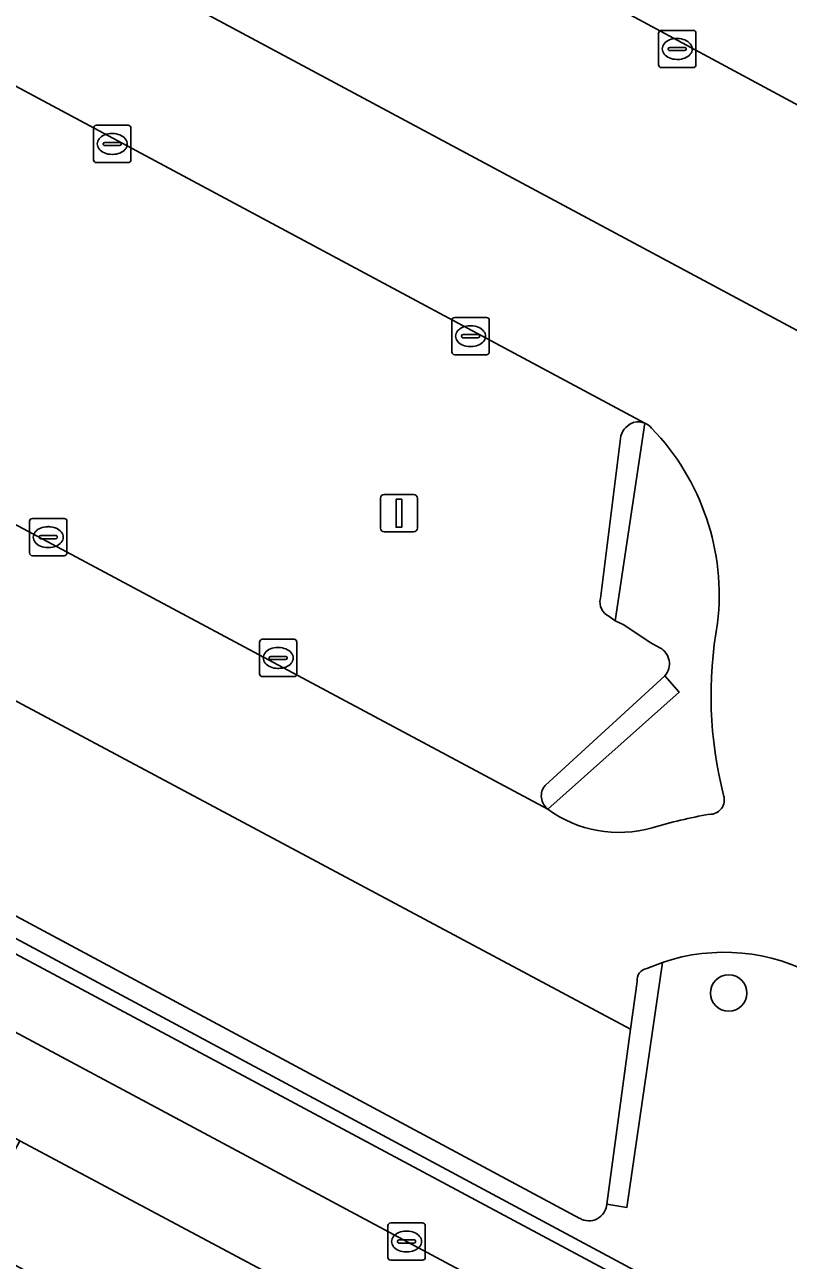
# Model space of a CAD drawing. Extents: x 159489 to 160304, y 383825 to 384531.
# Drawn here: x 160012.92 to 160033.4, y 383896.49 to 383929.62 of the extents above; entities that cross this region are included whole.
import ezdxf

# ---------------------------------------------------------------- set-up
doc = ezdxf.new("R2010")
doc.units = 0
for name, color, linetype in [('IMGEO_Berm_groen', 7, 'Continuous'), ('IMGEO_Boom', 7, 'Continuous'), ('IMGEO_Fietspad_gesloten', 7, 'Continuous'), ('IMGEO_Groenvoorziening', 7, 'Continuous'), ('IMGEO_Haag', 7, 'Continuous'), ('IMGEO_Kolk', 7, 'Continuous'), ('IMGEO_Lichtmast', 7, 'Continuous'), ('IMGEO_Parkeervlak_open', 7, 'Continuous'), ('IMGEO_Rijbaan_lokaal_open', 7, 'Continuous'), ('IMGEO_Voetpad_open', 7, 'Continuous')]:
    doc.layers.add(name, color=color, linetype=linetype)

msp = doc.modelspace()

# ---------------------------------------------------------------- linework, layer by layer
at = {"layer": 'IMGEO_Berm_groen'}
msp.add_lwpolyline([(160012.786, 383899.69), (160011.376, 383897.042), (160021.012, 383891.859), (160022.42, 383894.556)], close=True, dxfattribs=at)
at = {"layer": 'IMGEO_Boom'}
msp.add_circle((160031.802, 383903.653), 0.489, dxfattribs=at)
at = {"layer": 'IMGEO_Fietspad_gesloten'}
for points in [[(160107.086, 383852.085), (159924.27, 383949.901)], [(159991.614, 383911.044), (160001.304, 383905.848), (160002.256, 383905.326), (160011.844, 383900.228), (160012.786, 383899.69), (160022.42, 383894.556), (160023.411, 383894.04), (160032.997, 383888.885), (160033.965, 383888.389), (160043.579, 383883.217), (160044.542, 383882.709), (160054.221, 383877.527), (160055.166, 383877.017), (160064.805, 383871.873), (160065.727, 383871.387), (160076.361, 383865.601), (160102.081, 383851.81)]]:
    msp.add_lwpolyline(points, dxfattribs=at)
at = {"layer": 'IMGEO_Groenvoorziening'}
for points in [[(160027.805, 383897.611), (159998.177, 383913.488), (159979.471, 383923.487), (159977.014, 383924.799), (159976.78, 383924.361), (160033.337, 383894.042), (160037.691, 383902.196)], [(160029.551, 383918.934), (160028.758, 383913.637), (160028.992, 383913.523), (160029.691, 383913.056), (160029.956, 383912.914)], [(160030.092, 383912.161), (160030.476, 383911.724), (160026.953, 383908.584)], [(160030.021, 383904.474), (160029.073, 383897.904), (160028.531, 383897.987)]]:
    msp.add_lwpolyline(points, dxfattribs=at)
msp.add_lwpolyline([(159976.78, 383924.361), (159976.588, 383924.003), (160033.172, 383893.732), (160033.337, 383894.042)], close=True, dxfattribs=at)
for centre, radius, start, end in [((160029.361, 383918.475), 0.497, 41.3201, 67.4861), ((160025.09, 383914.318), 6.456, 353.3648, 44.0038), ((160042.076, 383911.632), 10.749, 169.6004, 194.4187), ((160029.717, 383912.482), 0.494, 319.4456, 61.0302), ((160031.291, 383908.837), 0.392, 268.8991, 17.433), ((160028.855, 383911.165), 3.206, 233.6097, 286.131), ((160033.459, 383895.694), 12.936, 99.6841, 106.6806), ((160031.676, 383899.568), 5.178, 60.8106, 108.6375), ((160028.05, 383898.028), 0.483, 239.5767, 355.1831)]:
    msp.add_arc(centre, radius, start, end, dxfattribs=at)
at = {"layer": 'IMGEO_Haag'}
msp.add_lwpolyline([(159976.78, 383924.361), (159976.588, 383924.003), (160033.172, 383893.732), (160033.337, 383894.042)], close=True, dxfattribs=at)
at = {"layer": 'IMGEO_Kolk'}
for p, q in [((160029.995, 383929.47), (160030.847, 383929.47)), ((160029.92, 383928.544), (160029.92, 383929.396)), ((160030.408, 383929.25), (160030.433, 383929.25)), ((160030.921, 383929.396), (160030.921, 383928.544)), ((160030.179, 383928.964), (160030.179, 383928.976)), ((160030.617, 383928.927), (160030.219, 383928.927)), ((160030.222, 383929.013), (160030.62, 383929.013)), ((160030.663, 383928.976), (160030.663, 383928.964)), ((160030.847, 383928.47), (160029.995, 383928.47)), ((160030.431, 383928.69), (160030.406, 383928.69)), ((160014.765, 383925.997), (160014.765, 383926.849)), ((160014.84, 383926.923), (160015.692, 383926.923)), ((160015.766, 383926.849), (160015.766, 383925.997)), ((160015.067, 383926.466), (160015.465, 383926.466)), ((160015.253, 383926.703), (160015.278, 383926.703)), ((160015.024, 383926.417), (160015.024, 383926.429)), ((160015.462, 383926.38), (160015.064, 383926.38)), ((160015.276, 383926.143), (160015.251, 383926.143)), ((160015.508, 383926.429), (160015.508, 383926.417)), ((160015.692, 383925.923), (160014.84, 383925.923)), ((160024.377, 383920.843), (160024.377, 383921.695)), ((160024.452, 383921.769), (160025.304, 383921.769)), ((160024.865, 383921.549), (160024.89, 383921.549)), ((160025.378, 383921.695), (160025.378, 383920.843)), ((160024.636, 383921.263), (160024.636, 383921.275)), ((160025.074, 383921.226), (160024.676, 383921.226)), ((160024.679, 383921.312), (160025.077, 383921.312)), ((160025.12, 383921.275), (160025.12, 383921.263)), ((160024.888, 383920.989), (160024.863, 383920.989)), ((160025.304, 383920.769), (160024.452, 383920.769)), ((160013.049, 383915.454), (160013.049, 383916.306)), ((160013.124, 383916.38), (160013.976, 383916.38)), ((160014.05, 383916.306), (160014.05, 383915.454)), ((160013.308, 383915.874), (160013.308, 383915.886)), ((160013.746, 383915.837), (160013.348, 383915.837)), ((160013.351, 383915.923), (160013.749, 383915.923)), ((160013.537, 383916.16), (160013.562, 383916.16)), ((160013.792, 383915.886), (160013.792, 383915.874)), ((160013.56, 383915.6), (160013.535, 383915.6)), ((160013.976, 383915.38), (160013.124, 383915.38)), ((160019.216, 383912.213), (160019.216, 383913.065)), ((160019.291, 383913.139), (160020.143, 383913.139)), ((160019.704, 383912.919), (160019.729, 383912.919)), ((160020.217, 383913.065), (160020.217, 383912.213)), ((160019.475, 383912.633), (160019.475, 383912.645)), ((160019.913, 383912.596), (160019.515, 383912.596)), ((160019.518, 383912.682), (160019.916, 383912.682)), ((160019.959, 383912.645), (160019.959, 383912.633)), ((160019.727, 383912.359), (160019.702, 383912.359)), ((160020.143, 383912.139), (160019.291, 383912.139)), ((160022.66, 383896.563), (160022.66, 383897.415)), ((160022.735, 383897.489), (160023.587, 383897.489)), ((160023.661, 383897.415), (160023.661, 383896.563)), ((160022.919, 383896.983), (160022.919, 383896.995)), ((160023.357, 383896.946), (160022.959, 383896.946)), ((160022.962, 383897.032), (160023.36, 383897.032)), ((160023.148, 383897.269), (160023.173, 383897.269)), ((160023.403, 383896.995), (160023.403, 383896.983)), ((160023.171, 383896.709), (160023.146, 383896.709)), ((160023.587, 383896.489), (160022.735, 383896.489))]:
    msp.add_line(p, q, dxfattribs=at)
for points in [[(160029.995, 383929.47), (160030.847, 383929.47)], [(160029.92, 383928.544), (160029.92, 383929.396)], [(160030.921, 383929.396), (160030.921, 383928.544)], [(160030.847, 383928.47), (160029.995, 383928.47)], [(160014.765, 383925.997), (160014.765, 383926.849)], [(160014.84, 383926.923), (160015.692, 383926.923)], [(160015.766, 383926.849), (160015.766, 383925.997)], [(160015.692, 383925.923), (160014.84, 383925.923)], [(160024.377, 383920.843), (160024.377, 383921.695)], [(160024.452, 383921.769), (160025.304, 383921.769)], [(160025.378, 383921.695), (160025.378, 383920.843)], [(160025.304, 383920.769), (160024.452, 383920.769)], [(160013.049, 383915.454), (160013.049, 383916.306)], [(160013.124, 383916.38), (160013.976, 383916.38)], [(160014.05, 383916.306), (160014.05, 383915.454)], [(160013.976, 383915.38), (160013.124, 383915.38)], [(160019.216, 383912.213), (160019.216, 383913.065)], [(160019.291, 383913.139), (160020.143, 383913.139)], [(160020.217, 383913.065), (160020.217, 383912.213)], [(160020.143, 383912.139), (160019.291, 383912.139)], [(160022.66, 383896.563), (160022.66, 383897.415)], [(160022.735, 383897.489), (160023.587, 383897.489)], [(160023.661, 383897.415), (160023.661, 383896.563)], [(160023.587, 383896.489), (160022.735, 383896.489)]]:
    msp.add_lwpolyline(points, dxfattribs=at)
for centre, radius, start, end in [((160029.997, 383929.394), 0.0765, 91.552, 178.448), ((160029.997, 383929.394), 0.0765, 91.552, 178.448), ((160030.845, 383929.394), 0.0765, 1.552, 88.448), ((160030.845, 383929.394), 0.0765, 1.552, 88.448), ((160030.219, 383928.973), 0.0403, 85.8775, 175.7526), ((160030.216, 383928.963), 0.0366, 178.938, 274.7102), ((160030.62, 383928.97), 0.043, 264.8664, 352.4533), ((160030.624, 383928.975), 0.0386, 1.7309, 96.639), ((160029.997, 383928.546), 0.0765, 181.552, 268.448), ((160029.997, 383928.546), 0.0765, 181.552, 268.448), ((160030.845, 383928.546), 0.0765, 271.552, 358.448), ((160030.845, 383928.546), 0.0765, 271.552, 358.448), ((160014.842, 383926.847), 0.0765, 91.552, 178.448), ((160014.842, 383926.847), 0.0765, 91.552, 178.448), ((160015.69, 383926.847), 0.0765, 1.552, 88.448), ((160015.69, 383926.847), 0.0765, 1.552, 88.448), ((160015.064, 383926.426), 0.0403, 85.8775, 175.7526), ((160015.469, 383926.428), 0.0386, 1.7309, 96.639), ((160015.061, 383926.416), 0.0366, 178.938, 274.7102), ((160015.465, 383926.423), 0.043, 264.8664, 352.4533), ((160014.842, 383925.999), 0.0765, 181.552, 268.448), ((160014.842, 383925.999), 0.0765, 181.552, 268.448), ((160015.69, 383925.999), 0.0765, 271.552, 358.448), ((160015.69, 383925.999), 0.0765, 271.552, 358.448), ((160024.454, 383921.693), 0.0765, 91.552, 178.448), ((160024.454, 383921.693), 0.0765, 91.552, 178.448), ((160025.302, 383921.693), 0.0765, 1.552, 88.448), ((160025.302, 383921.693), 0.0765, 1.552, 88.448), ((160024.676, 383921.272), 0.0403, 85.8775, 175.7526), ((160024.673, 383921.262), 0.0366, 178.938, 274.7102), ((160025.077, 383921.269), 0.043, 264.8664, 352.4533), ((160025.081, 383921.274), 0.0386, 1.7309, 96.639), ((160024.454, 383920.845), 0.0765, 181.552, 268.448), ((160024.454, 383920.845), 0.0765, 181.552, 268.448), ((160025.302, 383920.845), 0.0765, 271.552, 358.448), ((160025.302, 383920.845), 0.0765, 271.552, 358.448), ((160013.126, 383916.304), 0.0765, 91.552, 178.448), ((160013.126, 383916.304), 0.0765, 91.552, 178.448), ((160013.974, 383916.304), 0.0765, 1.552, 88.448), ((160013.974, 383916.304), 0.0765, 1.552, 88.448), ((160013.348, 383915.883), 0.0403, 85.8775, 175.7526), ((160013.345, 383915.873), 0.0366, 178.938, 274.7102), ((160013.749, 383915.88), 0.043, 264.8664, 352.4533), ((160013.753, 383915.885), 0.0386, 1.7309, 96.639), ((160013.126, 383915.456), 0.0765, 181.552, 268.448), ((160013.126, 383915.456), 0.0765, 181.552, 268.448), ((160013.974, 383915.456), 0.0765, 271.552, 358.448), ((160013.974, 383915.456), 0.0765, 271.552, 358.448), ((160019.293, 383913.063), 0.0765, 91.552, 178.448), ((160019.293, 383913.063), 0.0765, 91.552, 178.448), ((160020.141, 383913.063), 0.0765, 1.552, 88.448), ((160020.141, 383913.063), 0.0765, 1.552, 88.448), ((160019.515, 383912.642), 0.0403, 85.8775, 175.7526), ((160019.512, 383912.632), 0.0366, 178.938, 274.7102), ((160019.916, 383912.639), 0.043, 264.8664, 352.4533), ((160019.92, 383912.644), 0.0386, 1.7309, 96.639), ((160019.293, 383912.215), 0.0765, 181.552, 268.448), ((160019.293, 383912.215), 0.0765, 181.552, 268.448), ((160020.141, 383912.215), 0.0765, 271.552, 358.448), ((160020.141, 383912.215), 0.0765, 271.552, 358.448), ((160022.737, 383897.413), 0.0765, 91.552, 178.448), ((160022.737, 383897.413), 0.0765, 91.552, 178.448), ((160023.585, 383897.413), 0.0765, 1.552, 88.448), ((160023.585, 383897.413), 0.0765, 1.552, 88.448), ((160022.959, 383896.992), 0.0403, 85.8775, 175.7526), ((160022.956, 383896.982), 0.0366, 178.938, 274.7102), ((160023.36, 383896.989), 0.043, 264.8664, 352.4533), ((160023.364, 383896.994), 0.0386, 1.7309, 96.639), ((160022.737, 383896.565), 0.0765, 181.552, 268.448), ((160022.737, 383896.565), 0.0765, 181.552, 268.448), ((160023.585, 383896.565), 0.0765, 271.552, 358.448), ((160023.585, 383896.565), 0.0765, 271.552, 358.448)]:
    msp.add_arc(centre, radius, start, end, dxfattribs=at)
for centre, major_axis, ratio, start_param, end_param in [((160030.407, 383928.97), (-0.387, 0.002), 0.722429, 4.712389, 7.853982), ((160030.432, 383928.97), (-0.39, 0.002), 0.717154, 1.570796, 4.712389), ((160015.252, 383926.423), (-0.387, 0.002), 0.722429, 4.712389, 7.853982), ((160015.277, 383926.423), (-0.39, 0.002), 0.717154, 1.570796, 4.712389), ((160024.864, 383921.269), (-0.387, 0.002), 0.722429, 4.712389, 7.853982), ((160024.889, 383921.269), (-0.39, 0.002), 0.717154, 1.570796, 4.712389), ((160013.536, 383915.88), (-0.387, 0.002), 0.722429, 4.712389, 7.853982), ((160013.561, 383915.88), (-0.39, 0.002), 0.717154, 1.570796, 4.712389), ((160019.703, 383912.639), (-0.387, 0.002), 0.722429, 4.712389, 7.853982), ((160019.728, 383912.639), (-0.39, 0.002), 0.717154, 1.570796, 4.712389), ((160023.147, 383896.989), (-0.387, 0.002), 0.722429, 4.712389, 7.853982), ((160023.172, 383896.989), (-0.39, 0.002), 0.717154, 1.570796, 4.712389)]:
    msp.add_ellipse(centre, major_axis=major_axis, ratio=ratio, start_param=start_param, end_param=end_param, dxfattribs=at)
at = {"layer": 'IMGEO_Lichtmast'}
for p, q in [((160022.46, 383916.121), (160022.46, 383916.921)), ((160022.46, 383916.921), (160022.46, 383916.121)), ((160022.56, 383917.021), (160023.35, 383917.021)), ((160023.35, 383917.021), (160022.56, 383917.021)), ((160023.45, 383916.921), (160023.45, 383916.121)), ((160023.45, 383916.121), (160023.45, 383916.921)), ((160023.35, 383916.021), (160022.56, 383916.021)), ((160022.56, 383916.021), (160023.35, 383916.021))]:
    msp.add_line(p, q, dxfattribs=at)
msp.add_lwpolyline([(160022.88, 383916.896), (160023.03, 383916.896), (160023.03, 383916.146), (160022.88, 383916.146), (160022.88, 383916.896)], dxfattribs=at)
for centre, start, end in [((160022.56, 383916.921), 90, 180), ((160022.56, 383916.921), 90, 180), ((160023.35, 383916.921), 0, 90), ((160023.35, 383916.921), 360, 90), ((160022.56, 383916.121), 180, 270), ((160022.56, 383916.121), 180, 270), ((160023.35, 383916.121), 270, 0), ((160023.35, 383916.121), 270, 0)]:
    msp.add_arc(centre, 0.1, start, end, dxfattribs=at)
at = {"layer": 'IMGEO_Parkeervlak_open'}
for points in [[(160037.657, 383925.312), (159978.656, 383957.068)], [(159974.428, 383953.14), (160033.768, 383921.345)], [(160029.551, 383918.934), (159972.63, 383949.425)], [(159967.55, 383940.339), (160026.953, 383908.584)], [(160028.531, 383897.987), (160029.171, 383902.685), (159979.696, 383929.092)], [(159979.471, 383923.487), (159998.177, 383913.488), (160027.805, 383897.611)], [(160028.359, 383914.231), (160028.907, 383918.594)], [(160029.956, 383912.914), (160029.691, 383913.056), (160028.992, 383913.523), (160028.758, 383913.637), (160028.589, 383913.761)], [(160026.876, 383909.221), (160030.092, 383912.161)]]:
    msp.add_lwpolyline(points, dxfattribs=at)
for centre, radius, start, end in [((160029.437, 383918.431), 0.555, 107.5521, 162.9194), ((160029.368, 383918.487), 0.483, 67.7442, 101.6831), ((160028.759, 383914.136), 0.411, 166.5939, 245.5568), ((160029.717, 383912.482), 0.494, 319.4456, 61.0302), ((160027.218, 383908.939), 0.443, 140.5351, 233.2498), ((160028.05, 383898.028), 0.483, 239.5767, 355.1831)]:
    msp.add_arc(centre, radius, start, end, dxfattribs=at)
at = {"layer": 'IMGEO_Rijbaan_lokaal_open'}
for points in [[(159978.656, 383957.068), (160037.657, 383925.312), (160037.756, 383925.259), (160037.968, 383925.125), (160041.546, 383923.208)], [(160035.638, 383920.368), (160033.768, 383921.345), (159974.428, 383953.14)], [(159972.21, 383949.667), (159972.47, 383949.51), (159972.63, 383949.425), (160029.551, 383918.934)], [(160026.953, 383908.584), (159967.55, 383940.339), (159967.321, 383940.473)], [(159975.989, 383931.055), (159977.783, 383930.1), (159979.404, 383929.26), (159979.696, 383929.092), (160029.171, 383902.685), (160029.345, 383903.962)], [(160029.602, 383904.312), (160030.021, 383904.474)]]:
    msp.add_lwpolyline(points, dxfattribs=at)
for centre, radius, start, end in [((160029.361, 383918.475), 0.497, 41.3201, 67.4861), ((160025.09, 383914.318), 6.456, 353.3648, 44.0038), ((160042.076, 383911.632), 10.749, 169.6004, 194.4187), ((160031.291, 383908.837), 0.392, 268.8991, 17.433), ((160028.855, 383911.165), 3.206, 233.6097, 286.131), ((160033.459, 383895.694), 12.936, 99.6841, 106.6806), ((160031.676, 383899.568), 5.178, 60.8106, 108.6375), ((160029.654, 383904.004), 0.312, 99.6151, 187.8062)]:
    msp.add_arc(centre, radius, start, end, dxfattribs=at)
at = {"layer": 'IMGEO_Voetpad_open'}
for points in [[(160107.721, 383853.85), (160100.654, 383857.631), (160034.758, 383892.883), (160033.172, 383893.732), (159976.588, 383924.003), (159974.998, 383924.853), (159971.045, 383926.968), (159924.885, 383951.662)], [(159924.27, 383949.901), (160107.086, 383852.085)], [(160028.589, 383913.761), (160028.758, 383913.637), (160029.551, 383918.934)], [(160028.907, 383918.594), (160028.359, 383914.231)], [(160030.092, 383912.161), (160026.876, 383909.221)], [(160026.953, 383908.584), (160030.476, 383911.724), (160030.092, 383912.161)], [(160029.345, 383903.962), (160029.171, 383902.685), (160028.531, 383897.987), (160029.073, 383897.904), (160030.021, 383904.474)], [(160030.021, 383904.474), (160029.602, 383904.312)]]:
    msp.add_lwpolyline(points, dxfattribs=at)
for centre, radius, start, end in [((160029.437, 383918.431), 0.555, 107.5521, 162.9194), ((160029.368, 383918.487), 0.483, 67.7442, 101.6831), ((160028.759, 383914.136), 0.411, 166.5939, 245.5568), ((160027.218, 383908.939), 0.443, 140.5351, 233.2498), ((160029.654, 383904.004), 0.312, 99.6151, 187.8062)]:
    msp.add_arc(centre, radius, start, end, dxfattribs=at)

doc.saveas('drawing.dxf')
